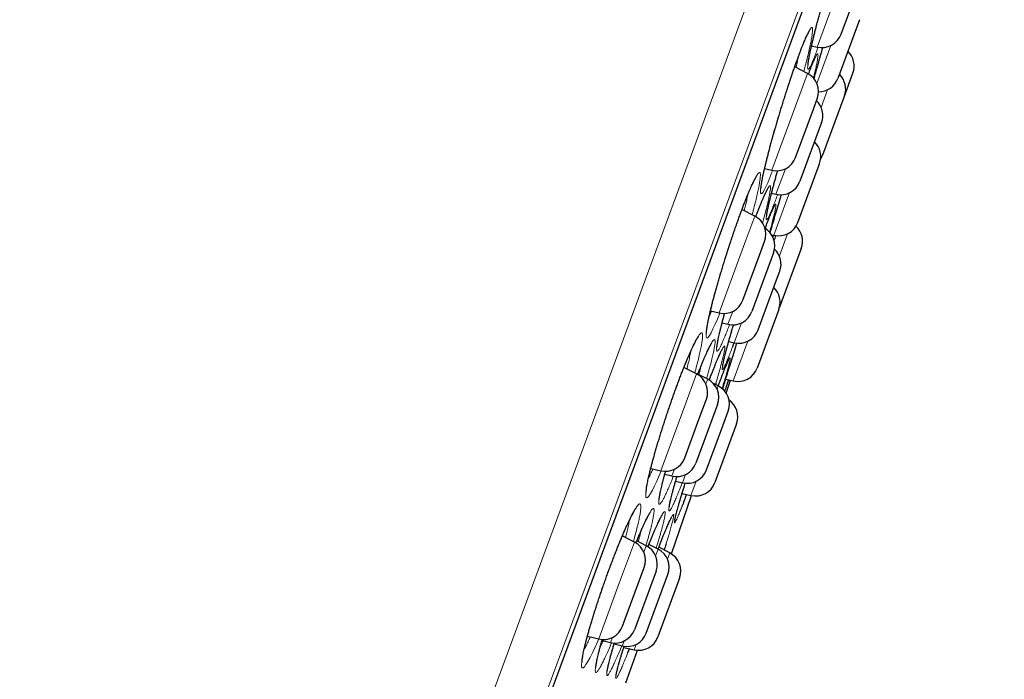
# Model space of a CAD drawing. Header units: millimetres. Extents: x 8 to 778, y 12 to 1829.
# Tile 332 of 335: x 730 to 754, y 1676 to 1692. Entities that reach past the tile are written whole.
import ezdxf

# ---------------------------------------------------------------- set-up
doc = ezdxf.new("R2010")
doc.units = ezdxf.units.MM

msp = doc.modelspace()

# ---------------------------------------------------------------- linework, layer by layer
at = {"color": 8, "linetype": 'Continuous', "lineweight": 0}
for p, q in [((728.735, 1642.193), (752.917, 1707.746)), ((753.696, 1706.324), (730.251, 1642.768)), ((730.657, 1643.577), (753.48, 1705.446)), ((749.129, 1691.793), (749.899, 1693.88)), ((749.463, 1691.83), (749.122, 1690.906)), ((748.736, 1690.728), (748.892, 1691.15)), ((748.02, 1688.786), (748.736, 1690.728)), ((749.226, 1690.321), (749.385, 1690.752)), ((748.354, 1688.823), (748.124, 1688.202)), ((748.074, 1687.199), (748.458, 1688.239)), ((747.389, 1687.076), (747.607, 1687.667)), ((747.861, 1687.365), (747.869, 1687.388)), ((748.408, 1687.236), (748.208, 1686.694)), ((746.735, 1685.303), (747.389, 1687.076)), ((747.069, 1685.34), (746.952, 1685.025)), ((747.106, 1684.575), (747.286, 1685.062)), ((747.44, 1684.612), (747.082, 1683.642)), ((745.899, 1683.036), (746.186, 1683.814)), ((746.458, 1683.686), (746.415, 1683.569)), ((746.715, 1683.52), (746.763, 1683.651)), ((746.688, 1683.441), (746.717, 1683.519)), ((745.314, 1681.45), (745.899, 1683.036)), ((745.647, 1681.487), (745.586, 1681.322)), ((745.391, 1681.292), (745.42, 1681.361)), ((745.845, 1681.155), (745.92, 1681.359)), ((746.178, 1681.192), (746.05, 1680.846)), ((744.31, 1678.73), (744.671, 1679.707)), ((744.958, 1679.619), (744.9, 1679.462)), ((745.188, 1679.374), (745.248, 1679.537)), ((745.533, 1679.443), (745.477, 1679.292)), ((743.799, 1677.342), (744.31, 1678.73)), ((744.132, 1677.38), (744.086, 1677.255)), ((744.375, 1677.173), (744.42, 1677.292)), ((744.709, 1677.21), (744.661, 1677.079))]:
    msp.add_line(p, q, dxfattribs=at)
at = {"color": 7, "linetype": 'Continuous', "lineweight": 30}
for p, q in [((730.665, 1643.597), (753.473, 1705.425)), ((749.713, 1692.106), (750.18, 1693.372)), ((750.164, 1692.462), (749.635, 1691.029)), ((748.993, 1691.825), (749.129, 1691.793)), ((748.892, 1691.15), (748.582, 1691.31)), ((749.795, 1690.595), (750.002, 1691.158)), ((749.266, 1689.162), (749.786, 1690.571)), ((749.786, 1690.571), (749.795, 1690.595)), ((749.038, 1690.277), (749.132, 1690.533)), ((748.604, 1689.1), (749.038, 1690.277)), ((749.237, 1689.949), (748.708, 1688.516)), ((749.151, 1688.85), (749.186, 1688.946)), ((747.847, 1688.827), (748.02, 1688.786)), ((748.658, 1687.513), (749.151, 1688.85)), ((748.017, 1688.227), (748.124, 1688.202)), ((747.607, 1687.667), (747.295, 1687.828)), ((748.017, 1687.212), (748.074, 1687.199)), ((748.063, 1687.202), (748.048, 1687.157)), ((747.715, 1686.691), (747.848, 1687.05)), ((748.064, 1686.771), (747.536, 1685.338)), ((748.743, 1686.876), (748.214, 1685.443)), ((747.319, 1685.617), (747.715, 1686.691)), ((748.141, 1686.112), (748.218, 1686.321)), ((747.69, 1684.889), (748.141, 1686.112)), ((746.525, 1685.353), (746.735, 1685.303)), ((748.194, 1685.389), (747.665, 1683.956)), ((748.203, 1685.416), (748.214, 1685.443)), ((746.81, 1685.058), (746.952, 1685.025)), ((746.971, 1684.607), (747.106, 1684.575)), ((747.1, 1684.576), (747.064, 1684.476)), ((746.186, 1683.814), (745.879, 1683.972)), ((746.458, 1683.686), (746.219, 1683.809)), ((746.496, 1683.662), (746.503, 1683.681)), ((746.898, 1683.685), (747.082, 1683.642)), ((746.908, 1683.346), (747.011, 1683.659)), ((746.717, 1683.519), (746.596, 1683.581)), ((746.252, 1682.725), (746.426, 1683.196)), ((746.698, 1683.068), (746.17, 1681.635)), ((746.825, 1682.543), (746.957, 1682.902)), ((745.897, 1681.763), (746.252, 1682.725)), ((746.428, 1681.469), (746.825, 1682.543)), ((747.163, 1682.593), (746.634, 1681.16)), ((745.068, 1681.507), (745.314, 1681.45)), ((745.41, 1681.363), (745.586, 1681.322)), ((745.675, 1681.195), (745.845, 1681.155)), ((745.575, 1679.418), (746.065, 1680.843)), ((745.833, 1680.897), (746.05, 1680.846)), ((744.671, 1679.707), (744.375, 1679.859)), ((744.958, 1679.619), (744.729, 1679.738)), ((745.248, 1679.537), (745.025, 1679.652)), ((745.533, 1679.443), (745.265, 1679.581)), ((744.692, 1678.497), (744.911, 1679.089)), ((745.198, 1679.002), (744.67, 1677.569)), ((745.773, 1678.825), (745.244, 1677.393)), ((745.292, 1678.388), (745.488, 1678.919)), ((744.382, 1677.656), (744.692, 1678.497)), ((744.959, 1677.486), (745.292, 1678.388)), ((743.522, 1677.408), (743.799, 1677.342)), ((743.879, 1677.304), (744.086, 1677.255)), ((744.175, 1677.22), (744.375, 1677.173)), ((744.41, 1677.138), (744.661, 1677.079)), ((744.463, 1676.271), (744.748, 1677.066)), ((744.546, 1677.106), (744.505, 1677.001))]:
    msp.add_line(p, q, dxfattribs=at)
at = {"color": 8, "linetype": 'Continuous', "lineweight": 0, "flags": 128}
for points in [[(748.044, 1688.785), (748.027, 1688.74), (747.974, 1688.606), (747.922, 1688.481), (747.876, 1688.378), (747.836, 1688.299), (747.803, 1688.245), (747.778, 1688.216), (747.76, 1688.212), (747.75, 1688.234), (747.748, 1688.282), (747.754, 1688.354), (747.768, 1688.45), (747.79, 1688.569), (747.819, 1688.708), (747.855, 1688.868), (747.898, 1689.045), (747.948, 1689.237), (748.002, 1689.441), (748.062, 1689.657), (748.126, 1689.879), (748.193, 1690.105), (748.262, 1690.334), (748.333, 1690.561), (748.404, 1690.783), (748.475, 1691), (748.545, 1691.206), (748.613, 1691.401), (748.678, 1691.581), (748.74, 1691.744), (748.74, 1691.744)], [(746.756, 1685.303), (746.752, 1685.293), (746.694, 1685.151), (746.64, 1685.026), (746.587, 1684.911), (746.54, 1684.818), (746.5, 1684.749), (746.467, 1684.706), (746.443, 1684.688), (746.426, 1684.695), (746.417, 1684.728), (746.417, 1684.787), (746.426, 1684.869), (746.442, 1684.975), (746.467, 1685.103), (746.5, 1685.25), (746.539, 1685.417), (746.586, 1685.6), (746.639, 1685.797), (746.698, 1686.005), (746.761, 1686.223), (746.829, 1686.447), (746.899, 1686.673), (746.972, 1686.901), (747.046, 1687.125), (747.121, 1687.344), (747.195, 1687.556), (747.267, 1687.756), (747.338, 1687.946), (747.406, 1688.12), (747.47, 1688.276), (747.47, 1688.276)], [(745.326, 1681.451), (745.277, 1681.332), (745.217, 1681.198), (745.162, 1681.081), (745.109, 1680.975), (745.061, 1680.891), (745.022, 1680.832), (744.99, 1680.799), (744.967, 1680.791), (744.952, 1680.808), (744.945, 1680.85), (744.948, 1680.918), (744.959, 1681.009), (744.979, 1681.123), (745.007, 1681.258), (745.043, 1681.413), (745.087, 1681.585), (745.138, 1681.773), (745.195, 1681.974), (745.258, 1682.185), (745.325, 1682.404), (745.397, 1682.628), (745.471, 1682.854), (745.548, 1683.08), (745.626, 1683.302), (745.703, 1683.517), (745.781, 1683.723), (745.856, 1683.918), (745.93, 1684.103), (746.001, 1684.271), (746.066, 1684.419), (746.066, 1684.419)], [(743.801, 1677.346), (743.775, 1677.287), (743.705, 1677.13), (743.645, 1677.002), (743.589, 1676.891), (743.535, 1676.793), (743.487, 1676.717), (743.448, 1676.666), (743.418, 1676.64), (743.396, 1676.64), (743.382, 1676.665), (743.379, 1676.715), (743.384, 1676.789), (743.398, 1676.887), (743.421, 1677.007), (743.453, 1677.148), (743.493, 1677.307), (743.541, 1677.484), (743.596, 1677.676), (743.658, 1677.879), (743.725, 1678.091), (743.797, 1678.311), (743.872, 1678.535), (743.951, 1678.759), (744.031, 1678.983), (744.112, 1679.202), (744.193, 1679.413), (744.273, 1679.616), (744.351, 1679.805), (744.428, 1679.986), (744.501, 1680.149), (744.569, 1680.291), (744.569, 1680.291)]]:
    msp.add_lwpolyline(points, dxfattribs=at)
at = {"color": 7, "linetype": 'Continuous', "lineweight": 30, "flags": 128}
msp.add_lwpolyline([(749.214, 1689.059), (749.236, 1689.096), (749.266, 1689.162)], dxfattribs=at)
at = {"color": 7, "linetype": 'Continuous', "lineweight": 30}
for centre, start, end in [((749.244, 1692.28), 256.7512, 339.7512), ((749.533, 1691.331), 339.7512, 46.173), ((748.663, 1690.706), 339.7512, 62.7512), ((749.326, 1690.768), 339.7512, 46.173), ((749.166, 1691.202), 269.9741, 339.7512), ((748.768, 1690.122), 339.7512, 46.173), ((748.717, 1689.119), 339.7512, 46.173), ((748.135, 1689.273), 256.7512, 339.7512), ((748.239, 1688.689), 256.7512, 339.7512), ((747.378, 1687.223), 339.7512, 62.7512), ((748.189, 1687.686), 256.7512, 339.7512), ((747.595, 1686.944), 339.7512, 58.5924), ((748.274, 1687.049), 339.7512, 47.5503), ((747.749, 1686.494), 339.7512, 47.2679), ((747.725, 1685.562), 339.7512, 46.173), ((746.85, 1685.79), 256.7512, 339.7512), ((747.067, 1685.511), 256.7512, 339.7512), ((747.221, 1685.062), 256.7512, 339.7512), ((747.196, 1684.129), 256.7512, 339.7512), ((745.957, 1683.369), 339.7512, 62.7512), ((746.229, 1683.241), 339.7512, 62.7512), ((746.488, 1683.075), 339.7512, 62.7512), ((746.693, 1682.766), 339.7512, 55.4446), ((745.428, 1681.936), 256.7512, 339.7512), ((745.701, 1681.808), 256.7512, 339.7512), ((745.959, 1681.642), 256.7512, 339.7512), ((746.165, 1681.333), 256.7512, 339.7512), ((744.442, 1679.262), 339.7512, 62.7512), ((744.729, 1679.175), 339.7512, 62.7512), ((745.019, 1679.092), 339.7512, 62.7512), ((745.304, 1678.998), 339.7512, 62.7512), ((743.913, 1677.829), 256.7512, 339.7512), ((744.201, 1677.742), 256.7512, 339.7512), ((744.49, 1677.659), 256.7512, 339.7512), ((744.775, 1677.566), 256.7512, 339.7512)]:
    msp.add_arc(centre, 0.5, start, end, dxfattribs=at)
for points, knots in [([(748.907, 1691.351), (748.907, 1691.351), (748.907, 1691.351), (748.907, 1691.357), (748.907, 1691.37), (748.909, 1691.391), (748.913, 1691.42), (748.918, 1691.458), (748.926, 1691.504), (748.936, 1691.559), (748.948, 1691.62), (748.962, 1691.689), (748.979, 1691.764), (748.997, 1691.845), (749.017, 1691.931), (749.039, 1692.022), (749.063, 1692.118), (749.088, 1692.22), (749.116, 1692.326), (749.145, 1692.437), (749.175, 1692.551), (749.207, 1692.669), (749.24, 1692.789), (749.274, 1692.91), (749.309, 1693.032), (749.344, 1693.154), (749.379, 1693.276), (749.415, 1693.397), (749.451, 1693.518), (749.487, 1693.638), (749.524, 1693.759), (749.561, 1693.878), (749.598, 1693.996), (749.634, 1694.111), (749.67, 1694.223), (749.706, 1694.331), (749.74, 1694.435), (749.774, 1694.535), (749.806, 1694.628), (749.832, 1694.701), (749.856, 1694.771), (749.88, 1694.837), (749.908, 1694.911), (749.933, 1694.978), (749.957, 1695.039), (749.98, 1695.093), (750, 1695.14), (750.017, 1695.179), (750.031, 1695.208), (750.042, 1695.228), (750.048, 1695.24), (750.051, 1695.245), (750.051, 1695.244), (750.051, 1695.244)], [0, 0, 0, 0, 0.005377, 0.017798, 0.032194, 0.048483, 0.06639, 0.085541, 0.105573, 0.126187, 0.147159, 0.168328, 0.18958, 0.210816, 0.231976, 0.253027, 0.274276, 0.295779, 0.317492, 0.339366, 0.361347, 0.383377, 0.405385, 0.427311, 0.449106, 0.470728, 0.492147, 0.51334, 0.534661, 0.556167, 0.577824, 0.599602, 0.621467, 0.643383, 0.665302, 0.687179, 0.708975, 0.730658, 0.7522, 0.772909, 0.784087, 0.805189, 0.826339, 0.847553, 0.868777, 0.889925, 0.910887, 0.931503, 0.951534, 0.968274, 0.983304, 0.996318, 1, 1, 1, 1]), ([(747.757, 1688.322), (747.757, 1688.322), (747.757, 1688.322), (747.757, 1688.33), (747.758, 1688.345), (747.76, 1688.368), (747.763, 1688.399), (747.769, 1688.44), (747.777, 1688.488), (747.787, 1688.544), (747.799, 1688.608), (747.813, 1688.678), (747.83, 1688.755), (747.849, 1688.837), (747.87, 1688.925), (747.892, 1689.017), (747.917, 1689.114), (747.943, 1689.216), (747.971, 1689.323), (748.001, 1689.435), (748.033, 1689.55), (748.066, 1689.668), (748.1, 1689.788), (748.135, 1689.909), (748.171, 1690.032), (748.208, 1690.154), (748.245, 1690.276), (748.282, 1690.396), (748.319, 1690.516), (748.357, 1690.635), (748.395, 1690.754), (748.433, 1690.872), (748.472, 1690.987), (748.51, 1691.101), (748.548, 1691.211), (748.585, 1691.318), (748.621, 1691.42), (748.656, 1691.517), (748.689, 1691.608), (748.716, 1691.678), (748.736, 1691.731), (748.756, 1691.782), (748.78, 1691.844), (748.808, 1691.911), (748.833, 1691.972), (748.857, 1692.027), (748.879, 1692.074), (748.898, 1692.113), (748.914, 1692.143), (748.926, 1692.164), (748.933, 1692.176), (748.937, 1692.181), (748.937, 1692.181), (748.937, 1692.181)], [0, 0, 0, 0, 0.008193, 0.021171, 0.036018, 0.052631, 0.070751, 0.090043, 0.110182, 0.130898, 0.151982, 0.173281, 0.194679, 0.216083, 0.237424, 0.258597, 0.279845, 0.301368, 0.323121, 0.345057, 0.367126, 0.389268, 0.411423, 0.433517, 0.455499, 0.477322, 0.498952, 0.520362, 0.541682, 0.563225, 0.58493, 0.60677, 0.628714, 0.650724, 0.672758, 0.694762, 0.716696, 0.738522, 0.760207, 0.781724, 0.790883, 0.802118, 0.823255, 0.84442, 0.865605, 0.886728, 0.907683, 0.928315, 0.948395, 0.965348, 0.980731, 0.994257, 1, 1, 1, 1]), ([(749.053, 1691.016), (749.067, 1691.065), (749.097, 1691.179), (749.151, 1691.372), (749.21, 1691.579), (749.25, 1691.719), (749.269, 1691.785)], [0, 0, 0, 0, 0.212596, 0.486801, 0.760134, 1, 1, 1, 1]), ([(748.918, 1691.133), (748.92, 1691.14), (748.933, 1691.173), (748.953, 1691.227), (748.979, 1691.294), (749.003, 1691.354), (749.025, 1691.408), (749.044, 1691.454), (749.061, 1691.492), (749.075, 1691.52), (749.085, 1691.54), (749.091, 1691.55), (749.094, 1691.555), (749.093, 1691.554), (749.093, 1691.554)], [0, 0, 0, 0, 0.0291298, 0.1352736, 0.2417608, 0.3483468, 0.4545997, 0.5599764, 0.6636705, 0.7644538, 0.8483754, 0.9232265, 0.9873287, 1, 1, 1, 1]), ([(747.897, 1687.666), (747.897, 1687.666), (747.897, 1687.667), (747.897, 1687.677), (747.899, 1687.693), (747.902, 1687.718), (747.908, 1687.751), (747.916, 1687.793), (747.926, 1687.843), (747.938, 1687.9), (747.953, 1687.965), (747.969, 1688.036), (747.988, 1688.114), (748.009, 1688.196), (748.031, 1688.284), (748.056, 1688.377), (748.082, 1688.475), (748.11, 1688.578), (748.138, 1688.679), (748.158, 1688.747), (748.166, 1688.778)], [0, 0, 0, 0, 0.031181, 0.069551, 0.113845, 0.163469, 0.217351, 0.274316, 0.333351, 0.39369, 0.454786, 0.516251, 0.577792, 0.63918, 0.700246, 0.761039, 0.822635, 0.884915, 0.947754, 1, 1, 1, 1]), ([(746.427, 1684.809), (746.427, 1684.809), (746.427, 1684.808), (746.427, 1684.814), (746.427, 1684.826), (746.428, 1684.846), (746.431, 1684.875), (746.436, 1684.912), (746.442, 1684.957), (746.452, 1685.011), (746.463, 1685.072), (746.477, 1685.141), (746.493, 1685.215), (746.512, 1685.296), (746.532, 1685.382), (746.555, 1685.473), (746.579, 1685.569), (746.605, 1685.669), (746.634, 1685.773), (746.664, 1685.882), (746.696, 1685.996), (746.729, 1686.112), (746.764, 1686.231), (746.801, 1686.352), (746.838, 1686.474), (746.876, 1686.597), (746.914, 1686.719), (746.953, 1686.84), (746.992, 1686.959), (747.031, 1687.078), (747.07, 1687.195), (747.11, 1687.312), (747.15, 1687.427), (747.19, 1687.54), (747.23, 1687.65), (747.269, 1687.757), (747.307, 1687.86), (747.344, 1687.958), (747.38, 1688.05), (747.415, 1688.137), (747.442, 1688.204), (747.463, 1688.254), (747.483, 1688.302), (747.508, 1688.359), (747.535, 1688.421), (747.561, 1688.475), (747.584, 1688.523), (747.605, 1688.563), (747.622, 1688.594), (747.636, 1688.616), (747.645, 1688.629), (747.65, 1688.636), (747.65, 1688.636), (747.65, 1688.636)], [0, 0, 0, 0, 0.004184, 0.016631, 0.030855, 0.046836, 0.064388, 0.083227, 0.103043, 0.123559, 0.144551, 0.165846, 0.187315, 0.208857, 0.230384, 0.25184, 0.273118, 0.294462, 0.316078, 0.337924, 0.359954, 0.382115, 0.404351, 0.426597, 0.448783, 0.470854, 0.492765, 0.51448, 0.535973, 0.557372, 0.578993, 0.600776, 0.622695, 0.644717, 0.666804, 0.688912, 0.710987, 0.732985, 0.754867, 0.776596, 0.79814, 0.807832, 0.819107, 0.840231, 0.861355, 0.882434, 0.90337, 0.924022, 0.944176, 0.961409, 0.977211, 0.991293, 1, 1, 1, 1]), ([(747.633, 1687.649), (747.641, 1687.671), (747.661, 1687.724), (747.691, 1687.803), (747.718, 1687.872), (747.743, 1687.938), (747.768, 1687.998), (747.795, 1688.065), (747.821, 1688.124), (747.844, 1688.177), (747.866, 1688.223), (747.884, 1688.261), (747.899, 1688.289), (747.91, 1688.309), (747.917, 1688.32), (747.92, 1688.324), (747.92, 1688.324), (747.92, 1688.324)], [0, 0, 0, 0, 0.056529, 0.138311, 0.220674, 0.263168, 0.343145, 0.423237, 0.50342, 0.583378, 0.662704, 0.740788, 0.816712, 0.880278, 0.937452, 0.987122, 1, 1, 1, 1]), ([(747.983, 1687.258), (747.985, 1687.266), (748.003, 1687.33), (748.042, 1687.465), (748.099, 1687.66), (748.161, 1687.869), (748.215, 1688.048), (748.248, 1688.158), (748.259, 1688.193)], [0, 0, 0, 0, 0.034157, 0.250175, 0.465516, 0.681708, 0.898607, 1, 1, 1, 1]), ([(747.861, 1687.365), (747.863, 1687.37), (747.876, 1687.405), (747.897, 1687.463), (747.926, 1687.538), (747.953, 1687.608), (747.978, 1687.671), (748.001, 1687.727), (748.021, 1687.776), (748.039, 1687.817), (748.053, 1687.848), (748.064, 1687.869), (748.071, 1687.882), (748.075, 1687.888), (748.074, 1687.888), (748.074, 1687.888)], [0, 0, 0, 0, 0.0175703, 0.1131533, 0.2090132, 0.3049378, 0.4006145, 0.4957078, 0.5897777, 0.6822131, 0.7721034, 0.8476913, 0.9144767, 0.9736012, 1, 1, 1, 1]), ([(747.982, 1687.323), (747.981, 1687.322), (747.977, 1687.307), (747.973, 1687.291), (747.968, 1687.275)], [0, 0, 0, 0, 0.099504, 1, 1, 1, 1]), ([(748.079, 1687.06), (748.079, 1687.062), (748.094, 1687.107), (748.108, 1687.151), (748.122, 1687.193)], [0, 0, 0, 0, 0.036503, 1, 1, 1, 1]), ([(746.685, 1684.471), (746.685, 1684.471), (746.685, 1684.47), (746.685, 1684.476), (746.686, 1684.488), (746.688, 1684.508), (746.692, 1684.537), (746.698, 1684.574), (746.706, 1684.619), (746.717, 1684.673), (746.73, 1684.734), (746.746, 1684.801), (746.763, 1684.876), (746.783, 1684.956), (746.805, 1685.041), (746.829, 1685.132), (746.852, 1685.216), (746.867, 1685.272), (746.873, 1685.295)], [0, 0, 0, 0, 0.014754, 0.057301, 0.106595, 0.162465, 0.224073, 0.290206, 0.359631, 0.43131, 0.504447, 0.578458, 0.652914, 0.727482, 0.801886, 0.875968, 0.949601, 1, 1, 1, 1]), ([(746.824, 1684.001), (746.824, 1684.001), (746.824, 1684), (746.824, 1684.004), (746.825, 1684.015), (746.828, 1684.033), (746.833, 1684.06), (746.84, 1684.095), (746.849, 1684.138), (746.861, 1684.189), (746.875, 1684.247), (746.892, 1684.312), (746.91, 1684.384), (746.931, 1684.461), (746.954, 1684.545), (746.979, 1684.635), (747.006, 1684.73), (747.035, 1684.831), (747.063, 1684.926), (747.082, 1684.99), (747.09, 1685.016)], [0, 0, 0, 0, 0.006461, 0.0423945, 0.084862, 0.1336708, 0.187836, 0.2459567, 0.3066805, 0.3689532, 0.4320439, 0.495468, 0.5586681, 0.6223621, 0.6869953, 0.7523963, 0.8183963, 0.8848196, 0.9514849, 1, 1, 1, 1]), ([(744.957, 1680.919), (744.957, 1680.918), (744.957, 1680.918), (744.957, 1680.924), (744.957, 1680.936), (744.958, 1680.957), (744.961, 1680.986), (744.965, 1681.023), (744.972, 1681.069), (744.982, 1681.123), (744.994, 1681.184), (745.008, 1681.253), (745.025, 1681.328), (745.044, 1681.409), (745.065, 1681.496), (745.089, 1681.587), (745.114, 1681.683), (745.142, 1681.783), (745.171, 1681.887), (745.202, 1681.995), (745.236, 1682.108), (745.271, 1682.224), (745.307, 1682.342), (745.345, 1682.463), (745.384, 1682.585), (745.423, 1682.707), (745.464, 1682.829), (745.504, 1682.95), (745.545, 1683.069), (745.586, 1683.186), (745.627, 1683.303), (745.668, 1683.418), (745.71, 1683.532), (745.751, 1683.643), (745.793, 1683.752), (745.833, 1683.858), (745.873, 1683.959), (745.912, 1684.056), (745.95, 1684.148), (745.986, 1684.234), (746.021, 1684.315), (746.049, 1684.378), (746.076, 1684.436), (746.101, 1684.488), (746.128, 1684.544), (746.153, 1684.593), (746.176, 1684.635), (746.195, 1684.667), (746.21, 1684.691), (746.221, 1684.707), (746.227, 1684.715), (746.23, 1684.718), (746.229, 1684.718), (746.229, 1684.718)], [0, 0, 0, 0, 0.004616, 0.017185, 0.031476, 0.047472, 0.065005, 0.083809, 0.103595, 0.124099, 0.145104, 0.166441, 0.187977, 0.209613, 0.23126, 0.252853, 0.274347, 0.295706, 0.317244, 0.339034, 0.361034, 0.383195, 0.405461, 0.427777, 0.450068, 0.472274, 0.494343, 0.516233, 0.537913, 0.55936, 0.580918, 0.602667, 0.624568, 0.646592, 0.668701, 0.690856, 0.713004, 0.735094, 0.757082, 0.778928, 0.800591, 0.822819, 0.834123, 0.8552, 0.876234, 0.897158, 0.917849, 0.938119, 0.955719, 0.972042, 0.986783, 0.999792, 1, 1, 1, 1]), ([(746.213, 1683.795), (746.217, 1683.805), (746.234, 1683.849), (746.263, 1683.922), (746.299, 1684.013), (746.334, 1684.097), (746.358, 1684.156), (746.377, 1684.201), (746.395, 1684.243), (746.42, 1684.299), (746.447, 1684.359), (746.472, 1684.412), (746.495, 1684.458), (746.515, 1684.497), (746.532, 1684.526), (746.544, 1684.546), (746.552, 1684.558), (746.556, 1684.563), (746.555, 1684.563), (746.555, 1684.563)], [0, 0, 0, 0, 0.0240423, 0.1004249, 0.1763896, 0.251814, 0.3265886, 0.3463521, 0.3855406, 0.4589869, 0.532438, 0.6057298, 0.6785158, 0.7502701, 0.8202031, 0.8794205, 0.9332153, 0.980558, 1, 1, 1, 1]), ([(746.824, 1683.438), (746.837, 1683.48), (746.863, 1683.569), (746.911, 1683.729), (746.967, 1683.912), (747.028, 1684.109), (747.094, 1684.318), (747.143, 1684.472), (747.17, 1684.556), (747.173, 1684.565)], [0, 0, 0, 0, 0.143104, 0.309796, 0.477019, 0.643718, 0.811055, 0.978939, 1, 1, 1, 1]), ([(746.503, 1683.681), (746.509, 1683.697), (746.527, 1683.745), (746.556, 1683.821), (746.59, 1683.906), (746.622, 1683.987), (746.652, 1684.062), (746.681, 1684.131), (746.707, 1684.194), (746.732, 1684.25), (746.754, 1684.299), (746.774, 1684.34), (746.789, 1684.371), (746.801, 1684.393), (746.809, 1684.407), (746.813, 1684.414), (746.813, 1684.413), (746.813, 1684.413)], [0, 0, 0, 0, 0.040558, 0.117401, 0.194499, 0.271976, 0.349734, 0.427635, 0.505418, 0.582801, 0.659408, 0.734719, 0.807976, 0.869819, 0.925725, 0.974298, 1, 1, 1, 1]), ([(746.715, 1683.52), (746.72, 1683.534), (746.736, 1683.577), (746.762, 1683.646), (746.792, 1683.726), (746.821, 1683.8), (746.847, 1683.869), (746.872, 1683.931), (746.895, 1683.986), (746.915, 1684.033), (746.932, 1684.073), (746.946, 1684.104), (746.956, 1684.124), (746.962, 1684.137), (746.965, 1684.142), (746.965, 1684.141), (746.965, 1684.141)], [0, 0, 0, 0, 0.038323, 0.123764, 0.209596, 0.295695, 0.381889, 0.467898, 0.553432, 0.63811, 0.721394, 0.802463, 0.870503, 0.930252, 0.982264, 1, 1, 1, 1]), ([(746.888, 1683.714), (746.888, 1683.712), (746.874, 1683.664), (746.848, 1683.577), (746.82, 1683.485), (746.81, 1683.452)], [0, 0, 0, 0, 0.028869, 0.651206, 1, 1, 1, 1]), ([(746.968, 1683.669), (746.962, 1683.653), (746.937, 1683.579), (746.904, 1683.486), (746.88, 1683.419), (746.871, 1683.395)], [0, 0, 0, 0, 0.1505967, 0.7040867, 1, 1, 1, 1]), ([(746.66, 1683.59), (746.66, 1683.59), (746.657, 1683.579), (746.653, 1683.566), (746.649, 1683.554)], [0, 0, 0, 0, 0.001332, 1, 1, 1, 1]), ([(745.275, 1680.742), (745.275, 1680.742), (745.275, 1680.743), (745.275, 1680.752), (745.276, 1680.768), (745.279, 1680.792), (745.284, 1680.825), (745.291, 1680.866), (745.3, 1680.915), (745.312, 1680.972), (745.327, 1681.037), (745.344, 1681.108), (745.363, 1681.185), (745.384, 1681.268), (745.407, 1681.353), (745.423, 1681.412), (745.431, 1681.44)], [0, 0, 0, 0, 0.037844, 0.088537, 0.146416, 0.211011, 0.281282, 0.355956, 0.433829, 0.513914, 0.595451, 0.677871, 0.760744, 0.843728, 0.926528, 1, 1, 1, 1]), ([(745.521, 1680.561), (745.521, 1680.561), (745.521, 1680.561), (745.522, 1680.566), (745.523, 1680.577), (745.525, 1680.597), (745.53, 1680.624), (745.537, 1680.66), (745.546, 1680.705), (745.558, 1680.757), (745.573, 1680.816), (745.589, 1680.883), (745.608, 1680.955), (745.63, 1681.033), (745.653, 1681.117), (745.679, 1681.208), (745.698, 1681.273), (745.709, 1681.31), (745.709, 1681.312)], [0, 0, 0, 0, 0.0126633, 0.0572894, 0.109339, 0.168559, 0.2338883, 0.3038366, 0.3769356, 0.4519989, 0.5281674, 0.6048533, 0.6816178, 0.758097, 0.8355111, 0.9139594, 0.9932472, 1, 1, 1, 1]), ([(745.657, 1680.252), (745.657, 1680.252), (745.657, 1680.251), (745.658, 1680.256), (745.659, 1680.267), (745.663, 1680.286), (745.669, 1680.313), (745.677, 1680.349), (745.688, 1680.392), (745.701, 1680.444), (745.717, 1680.502), (745.735, 1680.567), (745.756, 1680.638), (745.778, 1680.716), (745.803, 1680.799), (745.83, 1680.888), (745.859, 1680.984), (745.885, 1681.07), (745.903, 1681.125), (745.909, 1681.146)], [0, 0, 0, 0, 0.010183, 0.048968, 0.09522, 0.148577, 0.207744, 0.27103, 0.336912, 0.404272, 0.472367, 0.540719, 0.60875, 0.676976, 0.746181, 0.8162, 0.886864, 0.957997, 1, 1, 1, 1]), ([(745.941, 1680.872), (745.922, 1680.82), (745.882, 1680.714), (745.845, 1680.614), (745.828, 1680.571), (745.827, 1680.569)], [0, 0, 0, 0, 0.470282, 0.975493, 1, 1, 1, 1]), ([(743.391, 1676.769), (743.391, 1676.77), (743.391, 1676.77), (743.391, 1676.779), (743.392, 1676.795), (743.393, 1676.819), (743.397, 1676.851), (743.403, 1676.892), (743.412, 1676.942), (743.423, 1676.999), (743.436, 1677.063), (743.452, 1677.135), (743.471, 1677.212), (743.492, 1677.296), (743.515, 1677.384), (743.541, 1677.478), (743.568, 1677.575), (743.598, 1677.676), (743.629, 1677.781), (743.663, 1677.89), (743.698, 1678.004), (743.735, 1678.12), (743.774, 1678.239), (743.814, 1678.359), (743.855, 1678.481), (743.897, 1678.603), (743.939, 1678.724), (743.982, 1678.844), (744.024, 1678.963), (744.067, 1679.079), (744.11, 1679.194), (744.153, 1679.307), (744.197, 1679.419), (744.24, 1679.528), (744.282, 1679.635), (744.324, 1679.738), (744.366, 1679.836), (744.406, 1679.93), (744.445, 1680.019), (744.482, 1680.102), (744.516, 1680.177), (744.54, 1680.226), (744.558, 1680.263), (744.575, 1680.299), (744.6, 1680.348), (744.628, 1680.4), (744.652, 1680.444), (744.674, 1680.48), (744.692, 1680.508), (744.705, 1680.527), (744.713, 1680.538), (744.718, 1680.542), (744.717, 1680.542), (744.717, 1680.542)], [0, 0, 0, 0, 0.009704, 0.023003, 0.037999, 0.054622, 0.072666, 0.091862, 0.111937, 0.132652, 0.153814, 0.175272, 0.196907, 0.218626, 0.240345, 0.262003, 0.28356, 0.304957, 0.326521, 0.348339, 0.370369, 0.392562, 0.414865, 0.43722, 0.459557, 0.481811, 0.503931, 0.525875, 0.547608, 0.569109, 0.590673, 0.612448, 0.634376, 0.656427, 0.678567, 0.700754, 0.722933, 0.745054, 0.76707, 0.788937, 0.810612, 0.830617, 0.834618, 0.845941, 0.866953, 0.887883, 0.908643, 0.929078, 0.948964, 0.965816, 0.981227, 0.994983, 1, 1, 1, 1]), ([(744.706, 1679.683), (744.718, 1679.713), (744.744, 1679.775), (744.781, 1679.864), (744.818, 1679.95), (744.852, 1680.028), (744.877, 1680.083), (744.895, 1680.124), (744.914, 1680.164), (744.939, 1680.216), (744.966, 1680.271), (744.99, 1680.319), (745.012, 1680.359), (745.03, 1680.39), (745.044, 1680.413), (745.054, 1680.427), (745.06, 1680.435), (745.061, 1680.436), (745.061, 1680.436)], [0, 0, 0, 0, 0.070126, 0.147018, 0.223456, 0.299303, 0.369429, 0.391897, 0.431383, 0.505074, 0.578629, 0.651814, 0.724179, 0.79504, 0.856216, 0.912571, 0.962934, 1, 1, 1, 1]), ([(745.001, 1679.592), (745.011, 1679.617), (745.027, 1679.658), (745.05, 1679.714), (745.075, 1679.776), (745.104, 1679.848), (745.138, 1679.929), (745.171, 1680.005), (745.201, 1680.075), (745.23, 1680.139), (745.256, 1680.196), (745.28, 1680.246), (745.302, 1680.289), (745.319, 1680.322), (745.333, 1680.346), (745.342, 1680.361), (745.348, 1680.37), (745.349, 1680.371), (745.349, 1680.372)], [0, 0, 0, 0, 0.055817, 0.095285, 0.13421, 0.207872, 0.281756, 0.355959, 0.430373, 0.504808, 0.578985, 0.652568, 0.725091, 0.795881, 0.856553, 0.912111, 0.961192, 1, 1, 1, 1]), ([(745.271, 1679.594), (745.277, 1679.61), (745.295, 1679.658), (745.325, 1679.733), (745.358, 1679.817), (745.39, 1679.897), (745.421, 1679.971), (745.449, 1680.039), (745.476, 1680.101), (745.5, 1680.156), (745.522, 1680.204), (745.541, 1680.245), (745.556, 1680.275), (745.567, 1680.297), (745.575, 1680.31), (745.579, 1680.316), (745.578, 1680.316), (745.578, 1680.315)], [0, 0, 0, 0, 0.040679, 0.117779, 0.195145, 0.272905, 0.350967, 0.429199, 0.507361, 0.585172, 0.66227, 0.738147, 0.81204, 0.874371, 0.930392, 0.978465, 1, 1, 1, 1]), ([(745.249, 1679.539), (745.253, 1679.547), (745.26, 1679.566), (745.267, 1679.584), (745.271, 1679.594)], [0, 0, 0, 0, 0.439563, 1, 1, 1, 1]), ([(745.444, 1679.666), (745.443, 1679.662), (745.429, 1679.615), (745.412, 1679.562), (745.396, 1679.513)], [0, 0, 0, 0, 0.085677, 1, 1, 1, 1]), ([(743.728, 1676.644), (743.728, 1676.644), (743.728, 1676.643), (743.728, 1676.649), (743.729, 1676.662), (743.731, 1676.683), (743.735, 1676.712), (743.741, 1676.75), (743.75, 1676.796), (743.761, 1676.85), (743.775, 1676.912), (743.792, 1676.981), (743.811, 1677.056), (743.832, 1677.137), (743.856, 1677.223), (743.874, 1677.288), (743.885, 1677.326), (743.886, 1677.331)], [0, 0, 0, 0, 0.0203494, 0.068828, 0.124345, 0.1867564, 0.2552702, 0.328729, 0.405926, 0.4858087, 0.5675407, 0.6504815, 0.7341427, 0.8181485, 0.9021692, 0.9859592, 1, 1, 1, 1]), ([(744.006, 1676.549), (744.006, 1676.549), (744.006, 1676.549), (744.006, 1676.554), (744.007, 1676.565), (744.01, 1676.585), (744.015, 1676.613), (744.022, 1676.649), (744.031, 1676.694), (744.043, 1676.746), (744.058, 1676.805), (744.075, 1676.872), (744.095, 1676.944), (744.117, 1677.022), (744.141, 1677.106), (744.163, 1677.18), (744.177, 1677.228), (744.182, 1677.244)], [0, 0, 0, 0, 0.013663, 0.060731, 0.115317, 0.177211, 0.245414, 0.318488, 0.394978, 0.473671, 0.553662, 0.634314, 0.715179, 0.795655, 0.87626, 0.95805, 1, 1, 1, 1]), ([(744.224, 1676.461), (744.224, 1676.461), (744.224, 1676.46), (744.224, 1676.465), (744.226, 1676.475), (744.229, 1676.494), (744.234, 1676.52), (744.242, 1676.555), (744.253, 1676.598), (744.266, 1676.649), (744.282, 1676.707), (744.3, 1676.772), (744.32, 1676.842), (744.343, 1676.919), (744.368, 1677.002), (744.394, 1677.084), (744.412, 1677.142), (744.42, 1677.168)], [0, 0, 0, 0, 0.007839, 0.052251, 0.104768, 0.165188, 0.232333, 0.304502, 0.380034, 0.45762, 0.536338, 0.61557, 0.694866, 0.773671, 0.852962, 0.933336, 1, 1, 1, 1])]:
    msp.add_open_spline(points, degree=3, knots=knots, dxfattribs=at)
at = {"color": 8, "linetype": 'Continuous', "lineweight": 0}
for points, knots in [([(749.153, 1691.792), (749.144, 1691.765), (749.115, 1691.685), (749.073, 1691.574), (749.027, 1691.459), (748.988, 1691.369), (748.955, 1691.303), (748.929, 1691.263), (748.911, 1691.247), (748.9, 1691.258), (748.896, 1691.294), (748.901, 1691.356), (748.913, 1691.442), (748.933, 1691.551), (748.959, 1691.682), (748.993, 1691.834), (749.034, 1692.004), (749.08, 1692.19), (749.132, 1692.39), (749.188, 1692.602), (749.249, 1692.822), (749.313, 1693.049), (749.379, 1693.278), (749.447, 1693.507), (749.515, 1693.734), (749.584, 1693.954), (749.651, 1694.166), (749.717, 1694.366), (749.78, 1694.554), (749.818, 1694.665), (749.838, 1694.721)], [0, 0, 0, 0, 0.018984, 0.055384, 0.091899, 0.128295, 0.164528, 0.200875, 0.237106, 0.273453, 0.309917, 0.346264, 0.38255, 0.41895, 0.455236, 0.49161, 0.5281, 0.564474, 0.600839, 0.637319, 0.673683, 0.710043, 0.746518, 0.782877, 0.819145, 0.855527, 0.891792, 0.927824, 0.963969, 1, 1, 1, 1]), ([(748.74, 1691.744), (748.759, 1691.793), (748.797, 1691.892), (748.849, 1692.013), (748.894, 1692.115), (748.934, 1692.191), (748.966, 1692.244), (748.991, 1692.272), (749.008, 1692.273), (749.018, 1692.249), (749.019, 1692.2), (749.013, 1692.126), (748.998, 1692.028), (748.976, 1691.908), (748.946, 1691.766), (748.909, 1691.606), (748.865, 1691.427), (748.83, 1691.289), (748.808, 1691.208), (748.805, 1691.195)], [0, 0, 0, 0, 0.061557, 0.12331, 0.184869, 0.246584, 0.308498, 0.370215, 0.431885, 0.493752, 0.555425, 0.617316, 0.679405, 0.741296, 0.803072, 0.865041, 0.926813, 0.988795, 1, 1, 1, 1]), ([(748.613, 1691.294), (748.619, 1691.32), (748.64, 1691.404), (748.663, 1691.501), (748.677, 1691.567), (748.681, 1691.585)], [0, 0, 0, 0, 0.2407853, 0.7945076, 1, 1, 1, 1]), ([(748.917, 1691.133), (748.925, 1691.153), (748.951, 1691.225), (748.991, 1691.327), (749.035, 1691.438), (749.073, 1691.524), (749.104, 1691.586), (749.127, 1691.623), (749.143, 1691.634), (749.151, 1691.62), (749.151, 1691.58), (749.143, 1691.516), (749.127, 1691.427), (749.103, 1691.315), (749.073, 1691.186), (749.048, 1691.085), (749.036, 1691.037)], [0, 0, 0, 0, 0.030181, 0.105402, 0.180384, 0.255313, 0.330482, 0.405412, 0.480246, 0.55532, 0.630159, 0.705229, 0.78054, 0.855611, 0.930532, 1, 1, 1, 1]), ([(747.47, 1688.276), (747.489, 1688.321), (747.528, 1688.412), (747.58, 1688.522), (747.626, 1688.612), (747.665, 1688.678), (747.697, 1688.72), (747.721, 1688.736), (747.737, 1688.727), (747.745, 1688.692), (747.744, 1688.632), (747.735, 1688.548), (747.718, 1688.441), (747.693, 1688.311), (747.66, 1688.162), (747.619, 1687.994), (747.58, 1687.839), (747.552, 1687.737), (747.542, 1687.701)], [0, 0, 0, 0, 0.063503, 0.127204, 0.190709, 0.255111, 0.31972, 0.384123, 0.448498, 0.513078, 0.577455, 0.642054, 0.70686, 0.771459, 0.835909, 0.900562, 0.965008, 1, 1, 1, 1]), ([(748.166, 1688.198), (748.162, 1688.186), (748.139, 1688.123), (748.1, 1688.018), (748.05, 1687.887), (748.006, 1687.775), (747.967, 1687.687), (747.936, 1687.624), (747.912, 1687.585), (747.895, 1687.571), (747.887, 1687.584), (747.886, 1687.622), (747.894, 1687.685), (747.909, 1687.772), (747.932, 1687.882), (747.963, 1688.014), (748.001, 1688.167), (748.045, 1688.337), (748.095, 1688.524), (748.136, 1688.672), (748.161, 1688.761), (748.166, 1688.778)], [0, 0, 0, 0, 0.011403, 0.064622, 0.122255, 0.18007, 0.237696, 0.295065, 0.352613, 0.409979, 0.46752, 0.525246, 0.582787, 0.640209, 0.697814, 0.755236, 0.81278, 0.870507, 0.928051, 0.985565, 1, 1, 1, 1]), ([(747.728, 1687.901), (747.747, 1687.949), (747.785, 1688.045), (747.836, 1688.163), (747.88, 1688.261), (747.918, 1688.335), (747.948, 1688.384), (747.971, 1688.409), (747.985, 1688.408), (747.992, 1688.381), (747.99, 1688.33), (747.98, 1688.253), (747.961, 1688.153), (747.935, 1688.031), (747.901, 1687.888), (747.859, 1687.726), (747.824, 1687.592), (747.801, 1687.509), (747.795, 1687.491)], [0, 0, 0, 0, 0.0649739, 0.130153, 0.1951287, 0.2605507, 0.3261822, 0.3916054, 0.4569693, 0.522542, 0.5879095, 0.6534846, 0.71927, 0.7848455, 0.8502727, 0.9159056, 0.9813295, 1, 1, 1, 1]), ([(747.351, 1687.799), (747.362, 1687.843), (747.387, 1687.943), (747.418, 1688.081), (747.435, 1688.167), (747.444, 1688.209)], [0, 0, 0, 0, 0.2848483, 0.6532073, 1, 1, 1, 1]), ([(747.869, 1687.388), (747.88, 1687.417), (747.902, 1687.476), (747.94, 1687.577), (747.982, 1687.684), (748.025, 1687.788), (748.061, 1687.869), (748.089, 1687.925), (748.109, 1687.956), (748.122, 1687.962), (748.126, 1687.942), (748.122, 1687.897), (748.109, 1687.827), (748.089, 1687.733), (748.06, 1687.616), (748.025, 1687.481), (747.996, 1687.376), (747.982, 1687.323)], [0, 0, 0, 0, 0.04036, 0.08072, 0.151376, 0.222254, 0.292903, 0.363598, 0.434515, 0.505204, 0.576126, 0.647274, 0.718193, 0.789075, 0.860181, 0.931061, 1, 1, 1, 1]), ([(747.632, 1687.65), (747.644, 1687.68), (747.677, 1687.772), (747.708, 1687.85), (747.728, 1687.901)], [0, 0, 0, 0, 0.3380144, 1, 1, 1, 1]), ([(746.492, 1685.211), (746.497, 1685.221), (746.516, 1685.26), (746.537, 1685.309), (746.553, 1685.346)], [0, 0, 0, 0, 0.256004, 1, 1, 1, 1]), ([(746.994, 1685.02), (746.975, 1684.972), (746.938, 1684.874), (746.884, 1684.741), (746.834, 1684.622), (746.789, 1684.522), (746.75, 1684.445), (746.719, 1684.394), (746.696, 1684.368), (746.681, 1684.367), (746.674, 1684.392), (746.675, 1684.442), (746.685, 1684.516), (746.703, 1684.615), (746.729, 1684.736), (746.762, 1684.877), (746.803, 1685.039), (746.841, 1685.179), (746.866, 1685.269), (746.873, 1685.295)], [0, 0, 0, 0, 0.054573, 0.111532, 0.17333, 0.235321, 0.29711, 0.358624, 0.420331, 0.481842, 0.543558, 0.605473, 0.667189, 0.728768, 0.790541, 0.852119, 0.913811, 0.975699, 1, 1, 1, 1]), ([(746.066, 1684.419), (746.086, 1684.461), (746.125, 1684.545), (746.176, 1684.645), (746.222, 1684.725), (746.26, 1684.781), (746.291, 1684.813), (746.315, 1684.819), (746.329, 1684.8), (746.334, 1684.756), (746.332, 1684.687), (746.32, 1684.594), (746.299, 1684.478), (746.27, 1684.342), (746.233, 1684.185), (746.191, 1684.017), (746.157, 1683.895), (746.141, 1683.837)], [0, 0, 0, 0, 0.065587, 0.131374, 0.196963, 0.264234, 0.331721, 0.398993, 0.46624, 0.533702, 0.600953, 0.668413, 0.73609, 0.80355, 0.870818, 0.938297, 1, 1, 1, 1]), ([(747.064, 1684.476), (747.045, 1684.425), (747.007, 1684.325), (746.958, 1684.199), (746.915, 1684.094), (746.879, 1684.012), (746.85, 1683.954), (746.829, 1683.922), (746.816, 1683.914), (746.812, 1683.932), (746.815, 1683.976), (746.827, 1684.045), (746.847, 1684.137), (746.875, 1684.252), (746.911, 1684.388), (746.953, 1684.544), (747.002, 1684.718), (747.048, 1684.876), (747.079, 1684.98), (747.089, 1685.016)], [0, 0, 0, 0, 0.060518, 0.120844, 0.181149, 0.241646, 0.301952, 0.362366, 0.422973, 0.483387, 0.543832, 0.604469, 0.664915, 0.725462, 0.786203, 0.84675, 0.907229, 0.9679, 1, 1, 1, 1]), ([(746.383, 1684.218), (746.402, 1684.262), (746.441, 1684.35), (746.491, 1684.456), (746.535, 1684.543), (746.572, 1684.605), (746.601, 1684.643), (746.623, 1684.656), (746.635, 1684.643), (746.639, 1684.606), (746.635, 1684.543), (746.621, 1684.456), (746.599, 1684.346), (746.57, 1684.215), (746.532, 1684.064), (746.486, 1683.894), (746.452, 1683.771), (746.432, 1683.702), (746.431, 1683.7)], [0, 0, 0, 0, 0.065441, 0.131084, 0.196526, 0.263151, 0.329989, 0.396614, 0.463192, 0.529982, 0.596563, 0.663344, 0.730339, 0.79712, 0.863721, 0.930531, 0.997128, 1, 1, 1, 1]), ([(745.95, 1683.935), (745.952, 1683.942), (745.969, 1684.006), (745.995, 1684.115), (746.026, 1684.256), (746.044, 1684.343), (746.05, 1684.378), (746.05, 1684.378)], [0, 0, 0, 0, 0.037698, 0.358557, 0.678411, 0.999092, 1, 1, 1, 1]), ([(746.626, 1684), (746.647, 1684.053), (746.688, 1684.152), (746.739, 1684.27), (746.782, 1684.363), (746.817, 1684.431), (746.844, 1684.475), (746.863, 1684.494), (746.874, 1684.488), (746.876, 1684.455), (746.87, 1684.398), (746.855, 1684.317), (746.831, 1684.213), (746.8, 1684.086), (746.761, 1683.939), (746.714, 1683.775), (746.678, 1683.652), (746.66, 1683.59)], [0, 0, 0, 0, 0.073412, 0.139364, 0.205523, 0.271469, 0.337487, 0.403711, 0.469724, 0.535964, 0.602415, 0.668654, 0.734842, 0.80124, 0.867427, 0.933616, 1, 1, 1, 1]), ([(746.213, 1683.795), (746.225, 1683.828), (746.263, 1683.925), (746.32, 1684.069), (746.362, 1684.168), (746.383, 1684.218)], [0, 0, 0, 0, 0.2074509, 0.6043817, 1, 1, 1, 1]), ([(746.763, 1683.651), (746.774, 1683.68), (746.796, 1683.738), (746.834, 1683.837), (746.876, 1683.942), (746.917, 1684.043), (746.952, 1684.121), (746.978, 1684.174), (746.996, 1684.203), (747.006, 1684.207), (747.007, 1684.184), (747, 1684.136), (746.984, 1684.065), (746.959, 1683.968), (746.928, 1683.853), (746.901, 1683.76), (746.888, 1683.714)], [0, 0, 0, 0, 0.043399, 0.086798, 0.16298, 0.239401, 0.315575, 0.391802, 0.468267, 0.544487, 0.620947, 0.69765, 0.774108, 0.850506, 0.927148, 1, 1, 1, 1]), ([(746.241, 1683.797), (746.245, 1683.81), (746.264, 1683.879), (746.281, 1683.946), (746.292, 1683.995), (746.293, 1683.998)], [0, 0, 0, 0, 0.171991, 0.945125, 1, 1, 1, 1]), ([(746.495, 1683.662), (746.499, 1683.671), (746.524, 1683.739), (746.569, 1683.855), (746.607, 1683.952), (746.626, 1684)], [0, 0, 0, 0, 0.0696192, 0.5348081, 1, 1, 1, 1]), ([(745.01, 1681.261), (745.017, 1681.274), (745.039, 1681.317), (745.077, 1681.395), (745.108, 1681.466), (745.121, 1681.495)], [0, 0, 0, 0, 0.218327, 0.675092, 1, 1, 1, 1]), ([(745.622, 1681.318), (745.608, 1681.282), (745.573, 1681.194), (745.521, 1681.071), (745.466, 1680.945), (745.415, 1680.836), (745.37, 1680.746), (745.332, 1680.681), (745.302, 1680.642), (745.28, 1680.627), (745.267, 1680.637), (745.262, 1680.674), (745.266, 1680.735), (745.279, 1680.82), (745.3, 1680.928), (745.33, 1681.058), (745.367, 1681.209), (745.401, 1681.337), (745.424, 1681.419), (745.43, 1681.44)], [0, 0, 0, 0, 0.039777, 0.0981, 0.15642, 0.219786, 0.283352, 0.34671, 0.409785, 0.473059, 0.536132, 0.599417, 0.662906, 0.726192, 0.789309, 0.852627, 0.915745, 0.978952, 1, 1, 1, 1]), ([(745.837, 1681.157), (745.83, 1681.139), (745.802, 1681.064), (745.755, 1680.947), (745.699, 1680.809), (745.649, 1680.693), (745.606, 1680.599), (745.57, 1680.53), (745.542, 1680.484), (745.522, 1680.464), (745.511, 1680.469), (745.508, 1680.499), (745.515, 1680.555), (745.529, 1680.634), (745.552, 1680.737), (745.583, 1680.863), (745.622, 1681.009), (745.664, 1681.158), (745.695, 1681.266), (745.709, 1681.312)], [0, 0, 0, 0, 0.018563, 0.08067, 0.142975, 0.205084, 0.267173, 0.329459, 0.391549, 0.45377, 0.516189, 0.578411, 0.640667, 0.703121, 0.765378, 0.827725, 0.890272, 0.952619, 1, 1, 1, 1]), ([(745.827, 1680.569), (745.811, 1680.528), (745.778, 1680.445), (745.737, 1680.345), (745.702, 1680.266), (745.675, 1680.211), (745.657, 1680.181), (745.647, 1680.176), (745.645, 1680.197), (745.652, 1680.243), (745.667, 1680.314), (745.691, 1680.408), (745.723, 1680.525), (745.762, 1680.663), (745.809, 1680.82), (745.858, 1680.981), (745.893, 1681.096), (745.909, 1681.146)], [0, 0, 0, 0, 0.0643972, 0.1320645, 0.199947, 0.2676149, 0.3354028, 0.403407, 0.4711952, 0.5390059, 0.6070323, 0.6748433, 0.7427512, 0.810876, 0.8787836, 0.9465971, 1, 1, 1, 1]), ([(744.569, 1680.291), (744.588, 1680.33), (744.628, 1680.408), (744.679, 1680.5), (744.724, 1680.571), (744.762, 1680.619), (744.792, 1680.643), (744.814, 1680.642), (744.826, 1680.615), (744.829, 1680.563), (744.823, 1680.488), (744.808, 1680.388), (744.784, 1680.266), (744.752, 1680.124), (744.711, 1679.962), (744.674, 1679.827), (744.65, 1679.741), (744.644, 1679.72)], [0, 0, 0, 0, 0.067783, 0.135768, 0.203554, 0.273792, 0.344256, 0.414496, 0.4847, 0.555128, 0.625335, 0.695729, 0.766348, 0.836741, 0.906894, 0.977269, 1, 1, 1, 1]), ([(744.905, 1680.148), (744.924, 1680.188), (744.962, 1680.27), (745.012, 1680.367), (745.055, 1680.444), (745.092, 1680.497), (745.12, 1680.526), (745.139, 1680.53), (745.15, 1680.508), (745.151, 1680.462), (745.144, 1680.391), (745.127, 1680.296), (745.102, 1680.179), (745.068, 1680.041), (745.026, 1679.883), (744.987, 1679.743), (744.959, 1679.651), (744.951, 1679.623)], [0, 0, 0, 0, 0.067619, 0.135443, 0.203064, 0.272604, 0.342365, 0.411906, 0.481392, 0.551101, 0.62059, 0.690263, 0.760159, 0.829831, 0.899282, 0.968951, 1, 1, 1, 1]), ([(744.454, 1679.818), (744.461, 1679.845), (744.482, 1679.926), (744.51, 1680.045), (744.536, 1680.164), (744.547, 1680.225), (744.551, 1680.25)], [0, 0, 0, 0, 0.153541, 0.466109, 0.779656, 1, 1, 1, 1]), ([(745.178, 1680.024), (745.199, 1680.072), (745.239, 1680.164), (745.29, 1680.271), (745.333, 1680.354), (745.367, 1680.413), (745.393, 1680.447), (745.411, 1680.456), (745.42, 1680.439), (745.419, 1680.397), (745.41, 1680.331), (745.392, 1680.241), (745.365, 1680.128), (745.329, 1679.994), (745.286, 1679.84), (745.244, 1679.695), (745.213, 1679.596), (745.202, 1679.56)], [0, 0, 0, 0, 0.074049, 0.1420603, 0.2102848, 0.2782899, 0.3463851, 0.414693, 0.4827821, 0.5510993, 0.6196338, 0.6879489, 0.7561847, 0.8246374, 0.8928712, 0.9610822, 1, 1, 1, 1]), ([(745.395, 1679.908), (745.416, 1679.96), (745.456, 1680.058), (745.506, 1680.173), (745.548, 1680.263), (745.581, 1680.33), (745.606, 1680.371), (745.623, 1680.388), (745.631, 1680.38), (745.629, 1680.345), (745.619, 1680.287), (745.6, 1680.204), (745.572, 1680.098), (745.536, 1679.97), (745.494, 1679.827), (745.46, 1679.718), (745.444, 1679.666)], [0, 0, 0, 0, 0.078966, 0.150001, 0.221259, 0.292287, 0.363386, 0.434707, 0.5058, 0.577119, 0.648666, 0.719983, 0.791224, 0.862692, 0.933932, 1, 1, 1, 1]), ([(744.706, 1679.684), (744.727, 1679.735), (744.773, 1679.849), (744.84, 1680.006), (744.883, 1680.1), (744.905, 1680.148)], [0, 0, 0, 0, 0.293239, 0.647215, 1, 1, 1, 1]), ([(745.001, 1679.593), (745.018, 1679.637), (745.059, 1679.74), (745.119, 1679.885), (745.158, 1679.978), (745.178, 1680.024)], [0, 0, 0, 0, 0.273927, 0.636962, 1, 1, 1, 1]), ([(744.762, 1679.72), (744.771, 1679.752), (744.795, 1679.838), (744.817, 1679.922), (744.827, 1679.969), (744.829, 1679.975)], [0, 0, 0, 0, 0.349202, 0.923328, 1, 1, 1, 1]), ([(745.248, 1679.537), (745.256, 1679.558), (745.287, 1679.639), (745.337, 1679.765), (745.375, 1679.861), (745.395, 1679.908)], [0, 0, 0, 0, 0.153694, 0.576845, 1, 1, 1, 1]), ([(743.441, 1677.086), (743.448, 1677.097), (743.469, 1677.134), (743.512, 1677.218), (743.556, 1677.308), (743.585, 1677.372), (743.594, 1677.391)], [0, 0, 0, 0, 0.145806, 0.497634, 0.849471, 1, 1, 1, 1]), ([(744.112, 1677.254), (744.107, 1677.239), (744.076, 1677.166), (744.027, 1677.052), (743.966, 1676.915), (743.91, 1676.797), (743.859, 1676.697), (743.814, 1676.616), (743.777, 1676.56), (743.748, 1676.529), (743.728, 1676.524), (743.716, 1676.543), (743.714, 1676.588), (743.721, 1676.658), (743.737, 1676.751), (743.762, 1676.867), (743.795, 1677.004), (743.836, 1677.157), (743.869, 1677.273), (743.885, 1677.331)], [0, 0, 0, 0, 0.015084, 0.07702, 0.134398, 0.191774, 0.254161, 0.316745, 0.379124, 0.441225, 0.503521, 0.565619, 0.627913, 0.690407, 0.752701, 0.814795, 0.877087, 0.939181, 1, 1, 1, 1]), ([(743.829, 1677.123), (743.83, 1677.127), (743.848, 1677.164), (743.875, 1677.222), (743.901, 1677.282), (743.907, 1677.297)], [0, 0, 0, 0, 0.070485, 0.768117, 1, 1, 1, 1]), ([(744.36, 1677.176), (744.36, 1677.176), (744.337, 1677.119), (744.294, 1677.015), (744.232, 1676.868), (744.175, 1676.741), (744.125, 1676.633), (744.082, 1676.55), (744.047, 1676.49), (744.02, 1676.454), (744.002, 1676.444), (743.993, 1676.459), (743.993, 1676.499), (744.002, 1676.564), (744.02, 1676.653), (744.046, 1676.764), (744.081, 1676.897), (744.124, 1677.051), (744.158, 1677.168), (744.179, 1677.237), (744.181, 1677.244)], [0, 0, 0, 0, 0.000005, 0.058705, 0.120818, 0.18313, 0.245245, 0.307341, 0.369635, 0.431734, 0.493991, 0.556447, 0.618704, 0.680935, 0.743364, 0.805595, 0.867918, 0.93044, 0.992763, 1, 1, 1, 1]), ([(744.505, 1677.001), (744.484, 1676.948), (744.442, 1676.843), (744.387, 1676.709), (744.338, 1676.595), (744.296, 1676.504), (744.262, 1676.436), (744.236, 1676.393), (744.219, 1676.375), (744.211, 1676.382), (744.212, 1676.415), (744.222, 1676.472), (744.24, 1676.554), (744.267, 1676.658), (744.303, 1676.784), (744.346, 1676.932), (744.385, 1677.06), (744.412, 1677.144), (744.419, 1677.168)], [0, 0, 0, 0, 0.064858, 0.129924, 0.194784, 0.259623, 0.324669, 0.389508, 0.454475, 0.519649, 0.584617, 0.649601, 0.714792, 0.779777, 0.844837, 0.910105, 0.975164, 1, 1, 1, 1])]:
    msp.add_open_spline(points, degree=3, knots=knots, dxfattribs=at)

doc.saveas('drawing.dxf')
